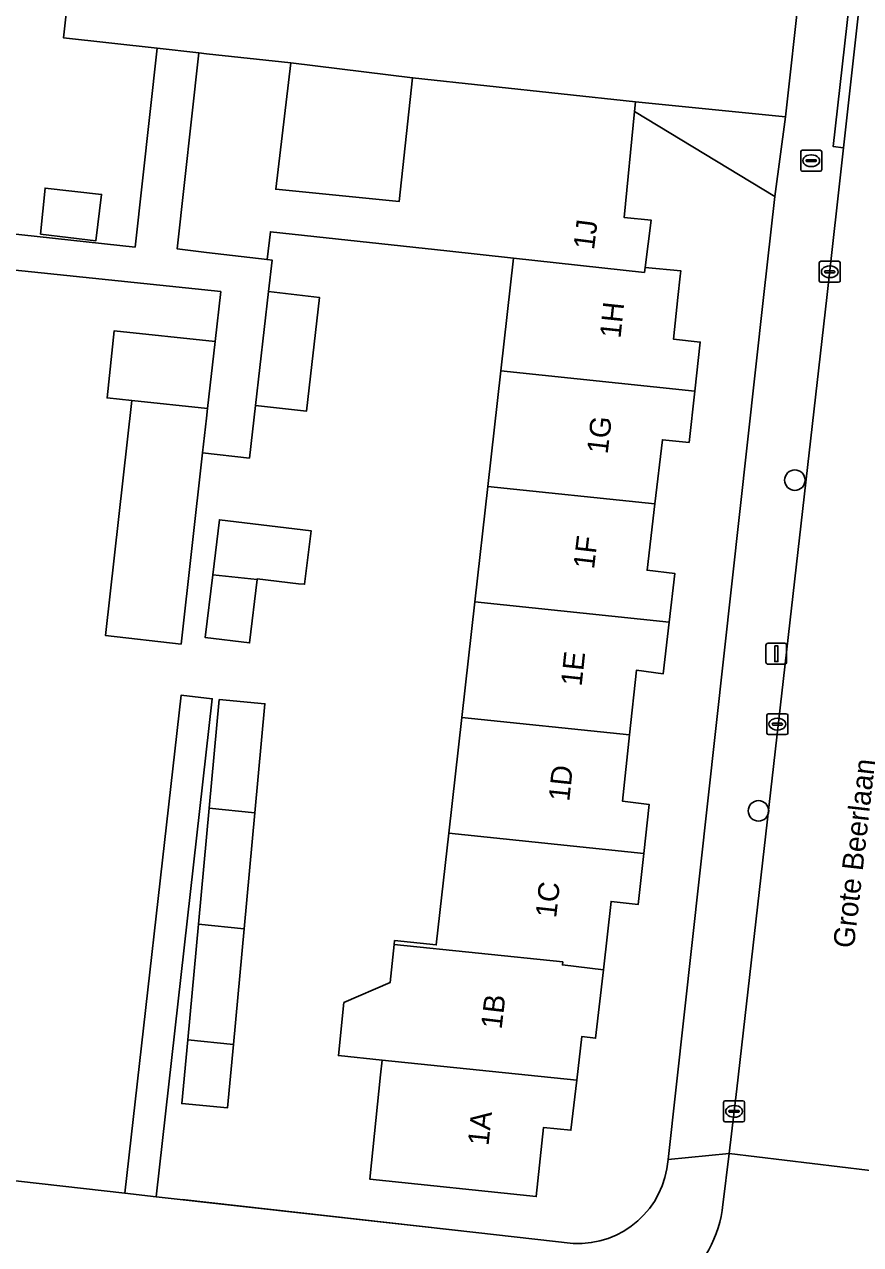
# Model space of a CAD drawing. Extents: x 161928 to 163071, y 386474 to 387428.
# Drawn here: x 162491.3 to 162531.2, y 386954.8 to 387013 of the extents above; entities that cross this region are included whole.
import ezdxf

# ---------------------------------------------------------------- set-up
doc = ezdxf.new("R2010")
doc.units = 0
for name, color, linetype in [('IMGEO_Boom', 7, 'Continuous'), ('IMGEO_Brandkraan', 7, 'Continuous'), ('IMGEO_Erf', 7, 'Continuous'), ('IMGEO_Kolk', 7, 'Continuous'), ('IMGEO_Lichtmast', 7, 'Continuous'), ('IMGEO_Muur', 7, 'Continuous'), ('IMGEO_Openbare_ruimte_label', 7, 'Continuous'), ('IMGEO_Pand', 7, 'Continuous'), ('IMGEO_Pand_nummerreeks', 7, 'Continuous'), ('IMGEO_Rijbaan_lokaal_gesloten', 7, 'Continuous'), ('IMGEO_Rijbaan_lokaal_open', 7, 'Continuous'), ('IMGEO_Voetpad_open', 7, 'Continuous')]:
    doc.layers.add(name, color=color, linetype=linetype)

msp = doc.modelspace()

# ---------------------------------------------------------------- linework, layer by layer
at = {"layer": 'IMGEO_Boom'}
for centre in [(162528.091, 386991.286), (162526.353, 386975.503)]:
    msp.add_circle(centre, 0.489, dxfattribs=at)
at = {"layer": 'IMGEO_Brandkraan'}
for p, q in [((162528.37, 387006.105), (162528.37, 387006.957)), ((162528.445, 387007.031), (162529.297, 387007.031)), ((162528.858, 387006.811), (162528.883, 387006.811)), ((162529.371, 387006.957), (162529.371, 387006.105)), ((162528.629, 387006.525), (162528.629, 387006.537)), ((162529.067, 387006.488), (162528.669, 387006.488)), ((162528.672, 387006.574), (162529.07, 387006.574)), ((162528.881, 387006.251), (162528.856, 387006.251)), ((162529.113, 387006.537), (162529.113, 387006.525)), ((162529.297, 387006.031), (162528.445, 387006.031))]:
    msp.add_line(p, q, dxfattribs=at)
for points in [[(162528.37, 387006.105), (162528.37, 387006.957)], [(162528.445, 387007.031), (162529.297, 387007.031)], [(162529.371, 387006.957), (162529.371, 387006.105)], [(162529.297, 387006.031), (162528.445, 387006.031)]]:
    msp.add_lwpolyline(points, dxfattribs=at)
for centre, radius, start, end in [((162528.447, 387006.955), 0.0765, 91.55205, 178.44795), ((162528.447, 387006.955), 0.0765, 91.55205, 178.44795), ((162529.295, 387006.955), 0.0765, 1.55205, 88.44795), ((162529.295, 387006.955), 0.0765, 1.55205, 88.44795), ((162528.447, 387006.107), 0.0765, 181.55205, 268.44795), ((162528.447, 387006.107), 0.0765, 181.55205, 268.44795), ((162528.669, 387006.534), 0.0403, 85.87752, 175.75265), ((162528.666, 387006.524), 0.0366, 178.93798, 274.71019), ((162529.07, 387006.531), 0.043, 264.86636, 352.45326), ((162529.074, 387006.536), 0.0386, 1.73085, 96.63898), ((162529.295, 387006.107), 0.0765, 271.55205, 358.44795), ((162529.295, 387006.107), 0.0765, 271.55205, 358.44795)]:
    msp.add_arc(centre, radius, start, end, dxfattribs=at)
for centre, major_axis, ratio, start_param, end_param in [((162528.857, 387006.531), (-0.387, 0.002), 0.722429, 4.712389, 7.853982), ((162528.882, 387006.531), (-0.39, 0.002), 0.717154, 1.570796, 4.712389)]:
    msp.add_ellipse(centre, major_axis=major_axis, ratio=ratio, start_param=start_param, end_param=end_param, dxfattribs=at)
at = {"layer": 'IMGEO_Erf'}
for points in [[(162452.233, 387015.061), (162451.856, 387011.677), (162451.814, 387011.267), (162458.908, 387010.546), (162458.746, 387008.947), (162461.334, 387008.633), (162461.061, 387006.458), (162464.903, 387006.059), (162464.953, 387006.537), (162469.528, 387006.061), (162475.048, 387005.486), (162475.223, 387007.039), (162480.741, 387006.439), (162485.997, 387005.868), (162485.749, 387003.586), (162496.585, 387002.408), (162497.633, 387011.9), (162493.169, 387012.393), (162494.556, 387024.833)], [(162522.034, 386958.859), (162526.593, 387000), (162527.128, 387004.825), (162520.431, 387008.875), (162519.935, 387003.821), (162521.224, 387003.7), (162520.935, 387001.441), (162522.641, 387001.28), (162522.613, 387001.015), (162522.506, 387000), (162522.296, 386998.007), (162523.57, 386997.874), (162523.313, 386995.539), (162523.042, 386993.084), (162521.768, 386993.214), (162521.408, 386990.157), (162521.034, 386986.988), (162522.355, 386986.834), (162522.09, 386984.507), (162521.809, 386982.048), (162520.527, 386982.21), (162520.195, 386979.123), (162519.857, 386975.973), (162521.14, 386975.805), (162520.883, 386973.473), (162520.615, 386971.038), (162519.318, 386971.182), (162518.954, 386967.923), (162518.573, 386964.652), (162517.912, 386964.727), (162517.672, 386962.645), (162517.397, 386960.257), (162516.088, 386960.397), (162515.745, 386957.098), (162507.788, 386957.926), (162508.306, 386962.9), (162508.38, 386963.61), (162506.295, 386963.827), (162506.557, 386966.356), (162508.765, 386967.308), (162508.955, 386969.129), (162508.974, 386969.315), (162510.964, 386969.108), (162511.564, 386974.44), (162512.184, 386979.955), (162512.804, 386985.471)], [(162512.804, 386985.471), (162513.424, 386990.986), (162514.045, 386996.501), (162514.649, 387001.88), (162511.468, 387002.228), (162503.052, 387003.139), (162502.891, 387001.811), (162503.135, 387001.781), (162502.964, 387000.285), (162505.386, 387000.008), (162504.766, 386994.577), (162502.343, 386994.854), (162502.043, 386992.337), (162499.813, 386992.588), (162498.784, 386983.465), (162495.168, 386983.873), (162496.432, 386995.085), (162495.253, 386995.211), (162495.583, 386998.41), (162500.413, 386997.908), (162500.673, 387000.288), (162474.769, 387002.981)], [(162449.48, 386962.481), (162485.749, 386958.415), (162486.672, 386966.335), (162489.957, 386965.947), (162489.035, 386958.046), (162496.1, 386957.254), (162498.78, 386981.022), (162500.274, 386980.853), (162497.594, 386957.087), (162512.851, 386955.376), (162517.505, 386954.854)]]:
    msp.add_lwpolyline(points, dxfattribs=at)
for points in [[(162504.029, 387011.194), (162503.299, 387005.171), (162509.202, 387004.591), (162509.838, 387010.486)], [(162492.288, 387005.224), (162494.986, 387004.923), (162494.711, 387002.701), (162492.073, 387003.026)], [(162500.296, 386986.769), (162500.609, 386989.392), (162504.986, 386988.87), (162504.681, 386986.314), (162504.388, 386986.345), (162502.418, 386986.58), (162502.414, 386986.55), (162502.052, 386983.517), (162499.938, 386983.769)], [(162500.122, 386975.627), (162500.603, 386980.816), (162502.785, 386980.614), (162502.302, 386975.401), (162501.791, 386969.872), (162501.279, 386964.347), (162501, 386961.334), (162498.818, 386961.536), (162499.099, 386964.574), (162499.611, 386970.098)]]:
    msp.add_lwpolyline(points, close=True, dxfattribs=at)
msp.add_arc((162517.722, 386959.171), 4.323, 267.11677, 355.85596, dxfattribs=at)
at = {"layer": 'IMGEO_Kolk'}
for p, q in [((162529.254, 387000.803), (162529.254, 387001.655)), ((162529.329, 387001.729), (162530.181, 387001.729)), ((162529.742, 387001.509), (162529.767, 387001.509)), ((162530.255, 387001.655), (162530.255, 387000.803)), ((162529.513, 387001.223), (162529.513, 387001.235)), ((162529.951, 387001.186), (162529.553, 387001.186)), ((162529.556, 387001.272), (162529.954, 387001.272)), ((162529.765, 387000.949), (162529.74, 387000.949)), ((162529.997, 387001.235), (162529.997, 387001.223)), ((162530.181, 387000.729), (162529.329, 387000.729)), ((162526.754, 386979.214), (162526.754, 386980.066)), ((162526.829, 386980.14), (162527.681, 386980.14)), ((162527.242, 386979.92), (162527.267, 386979.92)), ((162527.755, 386980.066), (162527.755, 386979.214)), ((162527.013, 386979.634), (162527.013, 386979.646)), ((162527.451, 386979.597), (162527.053, 386979.597)), ((162527.056, 386979.683), (162527.454, 386979.683)), ((162527.265, 386979.36), (162527.24, 386979.36)), ((162527.497, 386979.646), (162527.497, 386979.634)), ((162527.681, 386979.14), (162526.829, 386979.14)), ((162524.686, 386960.736), (162524.686, 386961.588)), ((162524.761, 386961.662), (162525.613, 386961.662)), ((162525.174, 386961.442), (162525.199, 386961.442)), ((162525.687, 386961.588), (162525.687, 386960.736)), ((162524.945, 386961.156), (162524.945, 386961.168)), ((162525.383, 386961.119), (162524.985, 386961.119)), ((162524.988, 386961.205), (162525.386, 386961.205)), ((162525.197, 386960.882), (162525.172, 386960.882)), ((162525.429, 386961.168), (162525.429, 386961.156)), ((162525.613, 386960.662), (162524.761, 386960.662))]:
    msp.add_line(p, q, dxfattribs=at)
for points in [[(162529.254, 387000.803), (162529.254, 387001.655)], [(162529.329, 387001.729), (162530.181, 387001.729)], [(162530.255, 387001.655), (162530.255, 387000.803)], [(162530.181, 387000.729), (162529.329, 387000.729)], [(162526.754, 386979.214), (162526.754, 386980.066)], [(162526.829, 386980.14), (162527.681, 386980.14)], [(162527.755, 386980.066), (162527.755, 386979.214)], [(162527.681, 386979.14), (162526.829, 386979.14)], [(162524.686, 386960.736), (162524.686, 386961.588)], [(162524.761, 386961.662), (162525.613, 386961.662)], [(162525.687, 386961.588), (162525.687, 386960.736)], [(162525.613, 386960.662), (162524.761, 386960.662)]]:
    msp.add_lwpolyline(points, dxfattribs=at)
for centre, radius, start, end in [((162529.331, 387001.653), 0.0765, 91.55205, 178.44795), ((162529.331, 387001.653), 0.0765, 91.55205, 178.44795), ((162530.179, 387001.653), 0.0765, 1.55205, 88.44795), ((162530.179, 387001.653), 0.0765, 1.55205, 88.44795), ((162529.553, 387001.232), 0.0403, 85.87752, 175.75265), ((162529.55, 387001.222), 0.0366, 178.93798, 274.71019), ((162529.954, 387001.229), 0.043, 264.86636, 352.45326), ((162529.958, 387001.234), 0.0386, 1.73085, 96.63898), ((162529.331, 387000.805), 0.0765, 181.55205, 268.44795), ((162529.331, 387000.805), 0.0765, 181.55205, 268.44795), ((162530.179, 387000.805), 0.0765, 271.55205, 358.44795), ((162530.179, 387000.805), 0.0765, 271.55205, 358.44795), ((162526.831, 386980.064), 0.0765, 91.55205, 178.44795), ((162526.831, 386980.064), 0.0765, 91.55205, 178.44795), ((162527.679, 386980.064), 0.0765, 1.55205, 88.44795), ((162527.679, 386980.064), 0.0765, 1.55205, 88.44795), ((162527.053, 386979.643), 0.0403, 85.87752, 175.75265), ((162527.05, 386979.633), 0.0366, 178.93798, 274.71019), ((162527.454, 386979.64), 0.043, 264.86636, 352.45326), ((162527.458, 386979.645), 0.0386, 1.73085, 96.63898), ((162526.831, 386979.216), 0.0765, 181.55205, 268.44795), ((162526.831, 386979.216), 0.0765, 181.55205, 268.44795), ((162527.679, 386979.216), 0.0765, 271.55205, 358.44795), ((162527.679, 386979.216), 0.0765, 271.55205, 358.44795), ((162524.763, 386961.586), 0.0765, 91.55205, 178.44795), ((162524.763, 386961.586), 0.0765, 91.55205, 178.44795), ((162525.611, 386961.586), 0.0765, 1.55205, 88.44795), ((162525.611, 386961.586), 0.0765, 1.55205, 88.44795), ((162524.763, 386960.738), 0.0765, 181.55205, 268.44795), ((162524.763, 386960.738), 0.0765, 181.55205, 268.44795), ((162524.985, 386961.165), 0.0403, 85.87752, 175.75265), ((162524.982, 386961.155), 0.0366, 178.93798, 274.71019), ((162525.386, 386961.162), 0.043, 264.86636, 352.45326), ((162525.39, 386961.167), 0.0386, 1.73085, 96.63898), ((162525.611, 386960.738), 0.0765, 271.55205, 358.44795), ((162525.611, 386960.738), 0.0765, 271.55205, 358.44795)]:
    msp.add_arc(centre, radius, start, end, dxfattribs=at)
for centre, major_axis, ratio, start_param, end_param in [((162529.741, 387001.229), (-0.387, 0.002), 0.722429, 4.712389, 7.853982), ((162529.766, 387001.229), (-0.39, 0.002), 0.717154, 1.570796, 4.712389), ((162527.241, 386979.64), (-0.387, 0.002), 0.722429, 4.712389, 7.853982), ((162527.266, 386979.64), (-0.39, 0.002), 0.717154, 1.570796, 4.712389), ((162525.173, 386961.162), (-0.387, 0.002), 0.722429, 4.712389, 7.853982), ((162525.198, 386961.162), (-0.39, 0.002), 0.717154, 1.570796, 4.712389)]:
    msp.add_ellipse(centre, major_axis=major_axis, ratio=ratio, start_param=start_param, end_param=end_param, dxfattribs=at)
at = {"layer": 'IMGEO_Lichtmast'}
for p, q in [((162526.708, 386982.601), (162526.708, 386983.401)), ((162526.708, 386983.401), (162526.708, 386982.601)), ((162526.808, 386983.501), (162527.598, 386983.501)), ((162527.598, 386983.501), (162526.808, 386983.501)), ((162527.698, 386983.401), (162527.698, 386982.601)), ((162527.698, 386982.601), (162527.698, 386983.401)), ((162527.598, 386982.501), (162526.808, 386982.501)), ((162526.808, 386982.501), (162527.598, 386982.501))]:
    msp.add_line(p, q, dxfattribs=at)
msp.add_lwpolyline([(162527.128, 386983.376), (162527.278, 386983.376), (162527.278, 386982.626), (162527.128, 386982.626), (162527.128, 386983.376)], dxfattribs=at)
for centre, start, end in [((162526.808, 386983.401), 90, 180), ((162526.808, 386983.401), 90, 180), ((162527.598, 386983.401), 0, 90), ((162527.598, 386983.401), 360, 90), ((162526.808, 386982.601), 180, 270), ((162526.808, 386982.601), 180, 270), ((162527.598, 386982.601), 270, 0), ((162527.598, 386982.601), 270, 0)]:
    msp.add_arc(centre, 0.1, start, end, dxfattribs=at)
at = {"layer": 'IMGEO_Muur'}
for points in [[(162504.029, 387011.194), (162509.838, 387010.486)], [(162512.851, 386955.376), (162498.839, 386956.947)]]:
    msp.add_lwpolyline(points, dxfattribs=at)
at = {"layer": 'IMGEO_Pand'}
for points in [[(162520.431, 387008.875), (162520.476, 387009.335), (162509.838, 387010.486), (162509.202, 387004.591), (162503.299, 387005.171), (162504.029, 387011.194), (162500, 387011.639), (162499.634, 387011.679), (162498.601, 387002.322), (162500, 387002.155), (162502.891, 387001.811), (162503.052, 387003.139), (162511.468, 387002.228), (162514.649, 387001.88), (162520.904, 387001.201), (162520.935, 387001.441), (162521.224, 387003.7), (162519.935, 387003.821)], [(162494.986, 387004.923), (162492.288, 387005.224), (162492.073, 387003.026), (162494.711, 387002.701)], [(162522.506, 387000), (162522.613, 387001.015), (162522.641, 387001.28), (162520.935, 387001.441), (162520.904, 387001.201), (162514.649, 387001.88), (162514.045, 386996.501), (162523.313, 386995.539), (162523.57, 386997.874), (162522.296, 386998.007)], [(162504.766, 386994.577), (162505.386, 387000.008), (162502.964, 387000.285), (162502.343, 386994.854)], [(162500.413, 386997.908), (162495.583, 386998.41), (162495.253, 386995.211), (162496.432, 386995.085), (162500.051, 386994.699)], [(162514.045, 386996.501), (162513.424, 386990.986), (162521.408, 386990.157), (162521.768, 386993.214), (162523.042, 386993.084), (162523.313, 386995.539)], [(162499.813, 386992.588), (162500, 386994.248), (162500.051, 386994.699), (162496.432, 386995.085), (162495.168, 386983.873), (162498.784, 386983.465)], [(162513.424, 386990.986), (162512.804, 386985.471), (162522.09, 386984.507), (162522.355, 386986.834), (162521.034, 386986.988), (162521.408, 386990.157)], [(162502.414, 386986.55), (162502.418, 386986.58), (162504.388, 386986.345), (162504.681, 386986.314), (162504.986, 386988.87), (162500.609, 386989.392), (162500.296, 386986.769)], [(162502.414, 386986.55), (162500.296, 386986.769), (162499.938, 386983.769), (162502.052, 386983.517)], [(162520.195, 386979.123), (162520.527, 386982.21), (162521.809, 386982.048), (162522.09, 386984.507), (162512.804, 386985.471), (162512.184, 386979.955)], [(162500.122, 386975.627), (162502.302, 386975.401), (162502.785, 386980.614), (162500.603, 386980.816)], [(162512.184, 386979.955), (162511.564, 386974.44), (162520.883, 386973.473), (162521.14, 386975.805), (162519.857, 386975.973), (162520.195, 386979.123)], [(162502.302, 386975.401), (162500.122, 386975.627), (162499.611, 386970.098), (162501.791, 386969.872)], [(162518.954, 386967.923), (162519.318, 386971.182), (162520.615, 386971.038), (162520.883, 386973.473), (162511.564, 386974.44), (162510.964, 386969.108), (162508.974, 386969.315), (162508.955, 386969.129), (162517.005, 386968.294), (162516.992, 386968.147)], [(162501.791, 386969.872), (162499.611, 386970.098), (162499.099, 386964.574), (162501.279, 386964.347)], [(162517.912, 386964.727), (162518.573, 386964.652), (162518.954, 386967.923), (162516.992, 386968.147), (162517.005, 386968.294), (162508.955, 386969.129), (162508.765, 386967.308), (162506.557, 386966.356), (162506.295, 386963.827), (162508.38, 386963.61), (162517.672, 386962.645)], [(162501.279, 386964.347), (162499.099, 386964.574), (162498.818, 386961.536), (162501, 386961.334)], [(162508.38, 386963.61), (162508.306, 386962.9), (162507.788, 386957.926), (162515.745, 386957.098), (162516.088, 386960.397), (162517.397, 386960.257), (162517.672, 386962.645)]]:
    msp.add_lwpolyline(points, close=True, dxfattribs=at)
at = {"layer": 'IMGEO_Rijbaan_lokaal_gesloten'}
msp.add_lwpolyline([(162541.338, 387107.851), (162532.261, 387023.724), (162532.215, 387023.314), (162531.39, 387015.902), (162530.416, 387007.151), (162529.62, 387000), (162525.313, 386962.232), (162524.951, 386959.154), (162532.885, 386958.197), (162533.035, 386959.573), (162533.13, 386960.419), (162537.575, 387000), (162538.733, 387010.616), (162539.288, 387015.706), (162539.602, 387018.583), (162549.1, 387105.67)], dxfattribs=at)
at = {"layer": 'IMGEO_Rijbaan_lokaal_open'}
for points in [[(162496.718, 387031.794), (162495.155, 387032.827), (162493.297, 387034.054), (162454.63, 387038.314), (162453.971, 387032.373), (162454.107, 387032.358), (162488.516, 387028.552), (162494.556, 387024.833), (162493.169, 387012.393), (162497.633, 387011.9), (162499.634, 387011.679), (162500, 387011.639), (162504.029, 387011.194), (162509.838, 387010.486), (162520.476, 387009.335), (162527.635, 387008.619), (162528.32, 387014.811), (162528.024, 387014.699), (162527.774, 387014.605), (162526.085, 387014.721), (162521.372, 387015.261), (162506.372, 387016.923), (162501.754, 387017.423)], [(162532.594, 386955.54), (162532.885, 386958.197), (162524.951, 386959.154), (162524.658, 386956.708)]]:
    msp.add_lwpolyline(points, dxfattribs=at)
msp.add_arc((162518.954, 386957.335), 5.738, 263.11121, 353.73021, dxfattribs=at)
at = {"layer": 'IMGEO_Voetpad_open'}
for points in [[(162538.421, 387109.335), (162534.438, 387073.55), (162534.426, 387073.465), (162534.38, 387073.242), (162533.801, 387067.802), (162528.967, 387023.369), (162528.024, 387014.699), (162528.32, 387014.811), (162527.635, 387008.619), (162527.128, 387004.825), (162526.593, 387000), (162522.034, 386958.859), (162524.951, 386959.154), (162525.313, 386962.232), (162529.62, 387000), (162530.416, 387007.151), (162529.925, 387007.205), (162530.906, 387015.956), (162531.39, 387015.902), (162532.215, 387023.314), (162532.261, 387023.724), (162541.338, 387107.851)], [(162524.658, 386956.708), (162524.951, 386959.154), (162522.034, 386958.859)], [(162517.505, 386954.854), (162512.851, 386955.376), (162497.594, 386957.087), (162496.1, 386957.254), (162489.035, 386958.046)]]:
    msp.add_lwpolyline(points, dxfattribs=at)
for points in [[(162530.416, 387007.151), (162531.39, 387015.902), (162530.906, 387015.956), (162529.925, 387007.205)], [(162499.634, 387011.679), (162497.633, 387011.9), (162496.585, 387002.408), (162485.749, 387003.586), (162480.485, 387004.159), (162474.966, 387004.758), (162474.825, 387003.504), (162474.769, 387002.981), (162500.673, 387000.288), (162500.413, 386997.908), (162500.051, 386994.699), (162500, 386994.248), (162499.813, 386992.588), (162502.043, 386992.337), (162502.343, 386994.854), (162502.964, 387000.285), (162503.135, 387001.781), (162502.891, 387001.811), (162500, 387002.155), (162498.601, 387002.322)], [(162527.635, 387008.619), (162520.476, 387009.335), (162520.431, 387008.875), (162527.128, 387004.825)], [(162500.274, 386980.853), (162498.78, 386981.022), (162496.1, 386957.254), (162497.594, 386957.087)]]:
    msp.add_lwpolyline(points, close=True, dxfattribs=at)
for centre, radius, start, end in [((162517.722, 386959.171), 4.323, 267.11677, 355.85596), ((162518.954, 386957.335), 5.738, 263.11121, 353.73021)]:
    msp.add_arc(centre, radius, start, end, dxfattribs=at)

# ---------------------------------------------------------------- texts
at = {"layer": 'IMGEO_Openbare_ruimte_label'}
msp.add_text('Grote Beerlaan', height=1, rotation=83.51434, dxfattribs=at).set_placement((162530.907, 386968.916))
at = {"layer": 'IMGEO_Pand_nummerreeks'}
for s, rotation, p in [('1J', 82.71219, (162518.497, 387002.249)), ('1H', 83.98415, (162519.764, 386998.03)), ('1G', 83.29061, (162519.148, 386992.503)), ('1F', 83.26195, (162518.499, 386987.01)), ('1E', 83.84414, (162517.906, 386981.423)), ('1D', 83.89308, (162517.316, 386975.924)), ('1C', 83.62701, (162516.69, 386970.362)), ('1B', 83.19011, (162514.085, 386965.054)), ('1A', 84.06423, (162513.46, 386959.492))]:
    msp.add_text(s, height=1, rotation=rotation, dxfattribs=at).set_placement(p)

doc.saveas('drawing.dxf')
